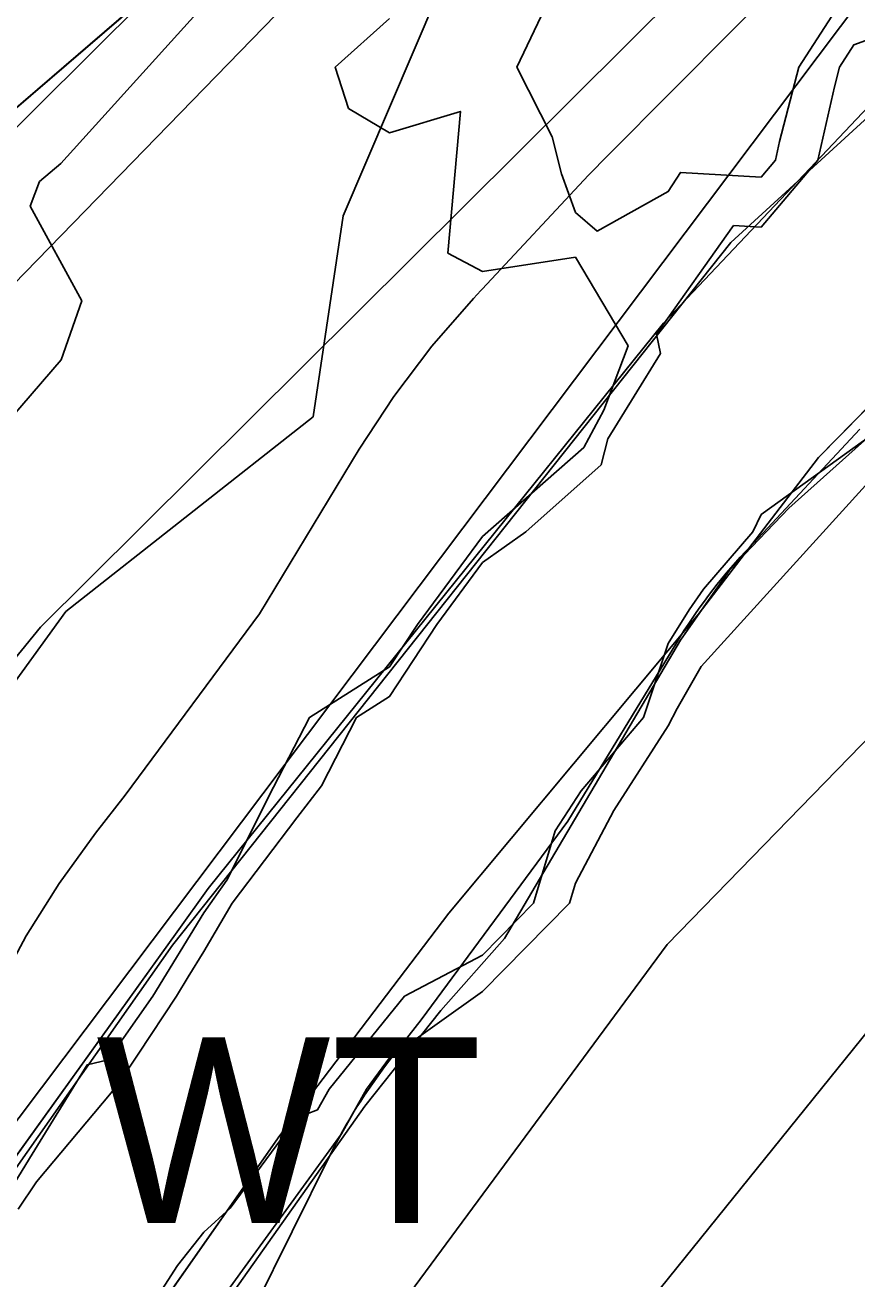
# Model space of a CAD drawing. Extents: x -690419 to -685080, y -987825 to -981190.
# Drawn here: x -686659.6 to -686614.8, y -984675.2 to -984607.7 of the extents above; entities that cross this region are included whole.
import ezdxf

# ---------------------------------------------------------------- set-up
doc = ezdxf.new("R2010")
doc.units = 0
for name, color, linetype in [('BPEJ I-II ochrana', 7, 'Continuous'), ('Docházková izochrona VLAK (S)', 7, 'Continuous'), ('OP lesa 30 m (S)', 7, 'Continuous'), ('OP lesa 50 m (S)', 7, 'Continuous'), ('OP silnic (S)', 7, 'Continuous'), ('OP železniční dráhy a vlečky (S)', 7, 'Continuous'), ('Plochy dopravy silniční DS (S)', 7, 'Continuous'), ('Plochy smíšené nezastavěného území všeobecné MU (S)', 7, 'Continuous'), ('Plochy veřejná prostranství všeobecná PU (S)', 7, 'Continuous'), ('Plochy vodní a vodnich toku WT (S)', 7, 'Continuous'), ('Přírodní park (S)', 7, 'Continuous'), ('Regulační bloky STABILIZOVANÉ (S)', 7, 'Continuous'), ('Regulační bloky STABILIZOVANÉ (S) TIS', 7, 'Continuous'), ('Regulační kódy STABILIZOVANÉ (S)', 7, 'Continuous'), ('Regulační kódy STABILIZOVANÉ (S) TIS', 7, 'Continuous'), ('Silnice I třídy (S) - osa', 7, 'Continuous'), ('Spoje - komunikační vedení bez rozlišení provozovanál (S)', 7, 'Continuous'), ('Trasy cykloturistické (S)', 7, 'Continuous'), ('Vodovodní řady přiváděcí (S)', 7, 'Continuous'), ('Záplavové území aktivní zóna (S)', 7, 'Continuous'), ('Záplavové území Q100 (S)', 7, 'Continuous')]:
    doc.layers.add(name, color=color, linetype=linetype)

msp = doc.modelspace()

# ---------------------------------------------------------------- linework, layer by layer
at = {"layer": 'BPEJ I-II ochrana'}
for p, q in [((-686632.96, -984588.84), (-686676.88, -984626.59)), ((-686642.51, -984617.99), (-686637.14, -984605.46)), ((-686644.12, -984628.82), (-686642.51, -984617.99)), ((-686657.44, -984639.29), (-686644.12, -984628.82)), ((-686672.27, -984659.78), (-686657.44, -984639.29))]:
    msp.add_line(p, q, dxfattribs=at)
at = {"layer": 'Docházková izochrona VLAK (S)'}
msp.add_arc((-686398.38, -985456.116), 800, 77.865472, 344.113367, dxfattribs=at)
at = {"layer": 'OP lesa 30 m (S)'}
for p, q in [((-686614.675, -984629.473), (-686620.415, -984635.613)), ((-686620.448, -984635.648), (-686620.858, -984636.088)), ((-686643.228, -984668.583), (-686656.888, -984696.133))]:
    msp.add_line(p, q, dxfattribs=at)
for points in [[(-686702.636, -984675.084), (-686686.28, -984642.18), (-686673.643, -984626.686), (-686618.177, -984571.573), (-686615.26, -984568.676)], [(-686624.544, -984640.955), (-686630.397, -984650.582), (-686638.307, -984661.273), (-686640.041, -984663.505)]]:
    msp.add_lwpolyline(points, dxfattribs=at)
for centre, start, end in [((-686598.5, -984656.1), 136.92842, 137.02136), ((-686598.91, -984656.54), 137.02136, 148.70164), ((-686616.35, -984681.91), 142.15664, 153.6266)]:
    msp.add_arc(centre, 30, start, end, dxfattribs=at)
at = {"layer": 'OP lesa 50 m (S)'}
for points in [[(-686697.418, -984704.199), (-686687.512, -984688.88), (-686686.05, -984686.473), (-686684.726, -984683.986), (-686673.718, -984661.842), (-686669.366, -984653.087), (-686658.804, -984640.138), (-686656.224, -984637.573), (-686604.081, -984585.763)], [(-686618.04, -984604.468), (-686628.22, -984614.708), (-686629.286, -984615.814), (-686635.026, -984621.954), (-686635.081, -984622.013), (-686635.491, -984622.453), (-686637.721, -984625.016), (-686639.772, -984627.724), (-686641.635, -984630.565), (-686647.016, -984639.416), (-686654.246, -984649.188), (-686655.835, -984651.234), (-686657.793, -984653.935), (-686659.566, -984656.761), (-686661.147, -984659.699), (-686674.807, -984687.249)]]:
    msp.add_lwpolyline(points, dxfattribs=at)
at = {"layer": 'OP silnic (S)'}
msp.add_lwpolyline([(-686373.279, -984410.572), (-686416.443, -984440.128), (-686474.128, -984477.537), (-686539.857, -984521.268), (-686550.513, -984528.008), (-686552.12, -984529.068), (-686572.935, -984543.384), (-686574.68, -984544.641), (-686596.021, -984560.713), (-686597.996, -984562.279), (-686619.865, -984580.546), (-686623.657, -984584.062), (-686660.894, -984622.354), (-686665.259, -984627.495), (-686696.349, -984669.563), (-686698.961, -984673.47), (-686714.682, -984699.554), (-686717.05, -984703.969), (-686736.037, -984744.073)], dxfattribs=at)
at = {"layer": 'OP železniční dráhy a vlečky (S)'}
msp.add_lwpolyline([(-686575.863, -984595.592), (-686618.503, -984633.742), (-686621.691, -984637.07), (-686624.332, -984640.846), (-686633.808, -984656.892), (-686637.242, -984660.765), (-686641.33, -984665.917), (-686653.605, -984683.264), (-686657.154, -984688.924), (-686667.266, -984707.241), (-686667.355, -984707.402), (-686675.024, -984721.395), (-686677.46, -984726.372), (-686684.479, -984742.567), (-686685.596, -984745.332), (-686691.828, -984761.926), (-686693.162, -984765.892), (-686716.111, -984842.932)], dxfattribs=at)
at = {"layer": 'Plochy dopravy silniční DS (S)'}
for p, q in [((-686616.9, -984631.01), (-686595.63, -984609.34)), ((-686623.38, -984639.45), (-686616.9, -984631.01)), ((-686636.81, -984655.54), (-686623.38, -984639.45)), ((-686645.91, -984667.5), (-686636.81, -984655.54)), ((-686654.53, -984679.79), (-686645.91, -984667.5))]:
    msp.add_line(p, q, dxfattribs=at)
at = {"layer": 'Plochy smíšené nezastavěného území všeobecné MU (S)'}
msp.add_lwpolyline([(-686603.51, -984600.8), (-686625.26, -984623.77), (-686649.77, -984654.2), (-686651.44, -984656.53), (-686662.281, -984671.607), (-686672.27, -984659.78), (-686688.94, -984640.09), (-686690.3, -984638.48), (-686676.88, -984626.59), (-686632.96, -984588.84)], dxfattribs=at)
at = {"layer": 'Plochy veřejná prostranství všeobecná PU (S)'}
msp.add_line((-686632.96, -984588.84), (-686676.88, -984626.59), dxfattribs=at)
at = {"layer": 'Plochy vodní a vodnich toku WT (S)'}
for points in [[(-686405.36, -984478), (-686427.67, -984490.91), (-686434.24, -984496.05), (-686475.04, -984523.46), (-686477.07, -984524.92), (-686507.89, -984545.93), (-686512.33, -984548.42), (-686512.72, -984548.68), (-686549.19, -984573.22), (-686563, -984582.51), (-686595.63, -984609.34), (-686616.9, -984631.01), (-686623.38, -984639.45), (-686636.81, -984655.54), (-686645.91, -984667.5), (-686654.53, -984679.79), (-686663.45, -984693.3), (-686671.81, -984706.12), (-686679.36, -984719.35), (-686682.29, -984724.95), (-686685.29, -984730.05), (-686699.57, -984758.22), (-686707.82, -984780.74), (-686710.84, -984791.74)], [(-686726.05, -984812.13), (-686717.97, -984780.72), (-686716.96, -984776.78), (-686709.98, -984754.1), (-686696.03, -984724.51), (-686677.83, -984693.23), (-686651.44, -984656.53), (-686649.77, -984654.2), (-686625.26, -984623.77), (-686603.51, -984600.8), (-686569.24, -984573.8), (-686534.93, -984550.7), (-686518.43, -984539.59), (-686483.73, -984514.99), (-686481.63, -984513.61), (-686471.92, -984507.22), (-686468.48, -984504.96), (-686437.8, -984484.76)]]:
    msp.add_lwpolyline(points, dxfattribs=at)
at = {"layer": 'Přírodní park (S)'}
msp.add_lwpolyline([(-686730.625, -984823.312), (-686719.875, -984783.5), (-686701.875, -984740.688), (-686678.75, -984695.75), (-686651.688, -984657.25), (-686621.625, -984619.438), (-686590.5, -984590.938), (-686523.312, -984540.312), (-686497.25, -984525.312), (-686461.125, -984500.312), (-686418.062, -984476.125)], dxfattribs=at)
at = {"layer": 'Regulační bloky STABILIZOVANÉ (S)'}
for p, q in [((-686632.96, -984588.84), (-686676.88, -984626.59)), ((-686616.9, -984631.01), (-686595.63, -984609.34)), ((-686623.38, -984639.45), (-686616.9, -984631.01)), ((-686636.81, -984655.54), (-686623.38, -984639.45)), ((-686645.91, -984667.5), (-686636.81, -984655.54)), ((-686654.53, -984679.79), (-686645.91, -984667.5))]:
    msp.add_line(p, q, dxfattribs=at)
for points in [[(-686405.36, -984478), (-686427.67, -984490.91), (-686434.24, -984496.05), (-686475.04, -984523.46), (-686477.07, -984524.92), (-686507.89, -984545.93), (-686512.33, -984548.42), (-686512.72, -984548.68), (-686549.19, -984573.22), (-686563, -984582.51), (-686595.63, -984609.34), (-686616.9, -984631.01), (-686623.38, -984639.45), (-686636.81, -984655.54), (-686645.91, -984667.5), (-686654.53, -984679.79), (-686663.45, -984693.3), (-686671.81, -984706.12), (-686679.36, -984719.35), (-686682.29, -984724.95), (-686685.29, -984730.05), (-686699.57, -984758.22), (-686707.82, -984780.74), (-686710.84, -984791.74)], [(-686726.05, -984812.13), (-686717.97, -984780.72), (-686716.96, -984776.78), (-686709.98, -984754.1), (-686696.03, -984724.51), (-686677.83, -984693.23), (-686651.44, -984656.53), (-686649.77, -984654.2), (-686625.26, -984623.77), (-686603.51, -984600.8), (-686569.24, -984573.8), (-686534.93, -984550.7), (-686518.43, -984539.59), (-686483.73, -984514.99), (-686481.63, -984513.61), (-686471.92, -984507.22), (-686468.48, -984504.96), (-686437.8, -984484.76)], [(-686603.51, -984600.8), (-686625.26, -984623.77), (-686649.77, -984654.2), (-686651.44, -984656.53), (-686662.281, -984671.607), (-686672.27, -984659.78), (-686688.94, -984640.09), (-686690.3, -984638.48), (-686676.88, -984626.59), (-686632.96, -984588.84)]]:
    msp.add_lwpolyline(points, dxfattribs=at)
at = {"layer": 'Regulační bloky STABILIZOVANÉ (S) TIS'}
for points in [[(-686623.38, -984639.45), (-686616.9, -984631.01), (-686595.63, -984609.34), (-686563, -984582.51), (-686549.19, -984573.22)], [(-686603.51, -984600.8), (-686625.26, -984623.77), (-686649.77, -984654.2), (-686651.44, -984656.53)], [(-686682.29, -984724.95), (-686679.36, -984719.35), (-686671.81, -984706.12), (-686663.45, -984693.3), (-686654.53, -984679.79), (-686645.91, -984667.5), (-686636.81, -984655.54), (-686623.38, -984639.45)], [(-686651.44, -984656.53), (-686662.172, -984671.454), (-686677.83, -984693.23)]]:
    msp.add_lwpolyline(points, dxfattribs=at)
at = {"layer": 'Silnice I třídy (S) - osa'}
for points in [[(-686689.312, -985238.875), (-686691.443, -985172.085), (-686693.815, -985133.442), (-686694.957, -985116.229), (-686697.328, -985088.212), (-686709.184, -984963.589), (-686710.765, -984919.984), (-686710.15, -984899.697), (-686705.073, -984853.253), (-686698.875, -984828.562), (-686689.312, -984792.562), (-686676.162, -984759.703), (-686657.368, -984722.992), (-686635.587, -984688.302), (-686612.402, -984659.583), (-686581.751, -984628.142), (-686570.246, -984618.306), (-686543.898, -984597.491), (-686494.365, -984563.854), (-686420.944, -984515.639), (-686328.464, -984454.161)], [(-686388.712, -984481.738), (-686446.677, -984519.327), (-686512.641, -984563.216), (-686523.786, -984570.265), (-686544.601, -984584.581), (-686565.942, -984600.653), (-686587.811, -984618.92), (-686625.048, -984657.212), (-686656.138, -984699.28), (-686671.859, -984725.364), (-686689.863, -984763.392), (-686701.017, -984794.569), (-686709.887, -984825.045), (-686716.737, -984860.351), (-686719.811, -984892.319), (-686720.689, -984922.707), (-686719.46, -984965.433), (-686712.338, -985054.774), (-686704.617, -985150.305), (-686701.315, -985224.232), (-686701, -985267.375)]]:
    msp.add_lwpolyline(points, dxfattribs=at)
at = {"layer": 'Spoje - komunikační vedení bez rozlišení provozovanál (S)'}
for points in [[(-686657.708, -984615.185), (-686647, -984603.33)], [(-686658.849, -984616.158), (-686657.708, -984615.185)], [(-686679.37, -984685.69), (-686678.23, -984683.73), (-686672.15, -984676.24), (-686669.34, -984672.45), (-686669.64, -984668.53), (-686673.43, -984661.09), (-686673.64, -984654.22), (-686669.2, -984644.03), (-686664.27, -984633.38), (-686657.68, -984625.74), (-686656.58, -984622.58), (-686659.36, -984617.48), (-686658.849, -984616.158)]]:
    msp.add_lwpolyline(points, dxfattribs=at)
at = {"layer": 'Trasy cykloturistické (S)'}
msp.add_lwpolyline([(-686855.84, -984935.13), (-686810.46, -984880.05), (-686796.93, -984848.21), (-686790.88, -984830.04), (-686765.46, -984793.77), (-686763.32, -984776.7), (-686762.84, -984757.99), (-686760.16, -984740.48), (-686748.71, -984711.18), (-686737.07, -984683.26), (-686722.97, -984667.4), (-686690.3, -984638.48), (-686676.88, -984626.59), (-686632.96, -984588.84), (-686620.71, -984583.42), (-686603.52, -984577.49), (-686586.74, -984570.84), (-686581.32, -984567.19), (-686566.58, -984557.03), (-686552.05, -984551.63), (-686544.33, -984537.05), (-686518.98, -984512.98), (-686490.33, -984492.09), (-686467.85, -984468.87)], dxfattribs=at)
at = {"layer": 'Vodovodní řady přiváděcí (S)'}
msp.add_lwpolyline([(-686403.74, -984408.23), (-686418.73, -984419.16), (-686422.97, -984458.98), (-686422.99, -984464.94), (-686422.301, -984465.66), (-686424.85, -984467.94), (-686610.393, -984600.709), (-686727.86, -984756.72), (-686748.54, -984786.19), (-686748.109, -984786.75), (-686825.402, -984900.212), (-686867.09, -984943.79), (-686915.394, -984983.327), (-686920.409, -984988.429), (-687260.89, -984903.7), (-687274.303, -984900.358)], dxfattribs=at)
at = {"layer": 'Záplavové území aktivní zóna (S)'}
for points in [[(-686653.753, -984678.115), (-686651.427, -984674.505), (-686650, -984672.711), (-686648.592, -984671.408), (-686645, -984666.551), (-686643.88, -984666.12), (-686643.252, -984665), (-686639.194, -984660), (-686635, -984657.785), (-686632.251, -984655), (-686631.096, -984651.096), (-686629.688, -984648.952), (-686626.324, -984645), (-686625, -984641.011), (-686623.872, -984639.207), (-686623.096, -984638.096), (-686620.435, -984635), (-686620, -984634.075), (-686614.49, -984630.116), (-686606.113, -984621.744), (-686604.908, -984619.908), (-686598.783, -984613.96), (-686592.827, -984608.531), (-686589.614, -984604.727)], [(-686613.117, -984608.117), (-686615, -984608.788), (-686615.782, -984610), (-686616.054, -984611.054), (-686616.944, -984615), (-686620, -984618.606), (-686621.479, -984618.521), (-686625.633, -984624.367), (-686625.411, -984625.411), (-686628.253, -984630), (-686628.607, -984631.393), (-686632.672, -984635), (-686635, -984636.661), (-686637.465, -984640), (-686640, -984643.879), (-686641.777, -984645), (-686643.678, -984648.678), (-686645, -984650.405), (-686648.479, -984655), (-686650, -984657.59), (-686650.842, -984658.96), (-686651.482, -984660), (-686653.546, -984663.131), (-686654.364, -984664.364), (-686655, -984665.209), (-686659.01, -984670), (-686660, -984671.464)]]:
    msp.add_lwpolyline(points, dxfattribs=at)
at = {"layer": 'Záplavové území Q100 (S)'}
for points in [[(-686694.869, -984750), (-686690, -984745.242), (-686687.136, -984742.864), (-686684.663, -984739.663), (-686682.36, -984735), (-686664.519, -984699.584), (-686651.591, -984679.788), (-686642.592, -984667.408), (-686641.244, -984665), (-686640, -984663.312), (-686635, -984659.743), (-686630.32, -984655), (-686630, -984653.917), (-686627.928, -984650), (-686625, -984645.451), (-686624.509, -984644.509), (-686623.217, -984642.255), (-686596.853, -984613.233), (-686575.288, -984595.616)], [(-686615, -984605.406), (-686617.969, -984610), (-686619.002, -984614.002), (-686619.227, -984615), (-686620, -984615.911), (-686624.339, -984615.661), (-686625, -984616.691), (-686628.822, -984618.822), (-686630, -984617.813), (-686630.74, -984615.74), (-686631.247, -984613.753), (-686633.152, -984610), (-686631.462, -984606.462)], [(-686640, -984607.371), (-686642.933, -984610), (-686642.214, -984612.214), (-686640, -984613.527), (-686636.191, -984612.381), (-686636.871, -984620), (-686635, -984620.989), (-686630, -984620.227), (-686627.158, -984625), (-686628.467, -984628.467), (-686629.535, -984630.465), (-686635, -984635.25), (-686638.509, -984640), (-686640, -984642.282), (-686644.312, -984645), (-686646.251, -984648.749), (-686648.762, -984653.762), (-686650, -984655.511), (-686652.761, -984660), (-686655.163, -984663.436), (-686656.297, -984663.703), (-686659.388, -984668.731), (-686660.236, -984670.118)]]:
    msp.add_lwpolyline(points, dxfattribs=at)

# ---------------------------------------------------------------- texts
at = {"layer": 'Regulační kódy STABILIZOVANÉ (S)'}
msp.add_text('WT', height=10, dxfattribs=at).set_placement((-686655.799, -984672.215))
at = {"layer": 'Regulační kódy STABILIZOVANÉ (S) TIS'}
msp.add_text('WT', height=10, dxfattribs=at).set_placement((-686655.799, -984672.215))

doc.saveas('drawing.dxf')
